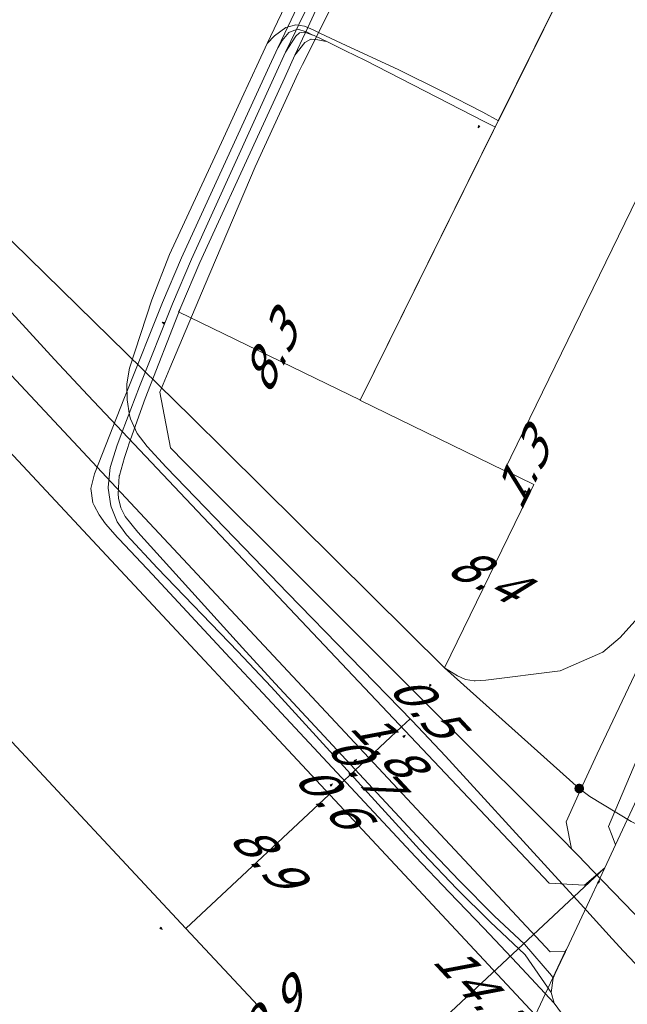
# Model space of a CAD drawing. Header units: metres. Extents: x 124576 to 133557, y 395865 to 402386.
# Tile 339 of 447: x 129874 to 129899, y 401130 to 401170. Entities that reach past the tile are written whole.
import ezdxf
from ezdxf.enums import TextEntityAlignment as Align

# ---------------------------------------------------------------- set-up
doc = ezdxf.new("R2010")
doc.units = ezdxf.units.M
doc.header["$MEASUREMENT"] = 0
for name, color, linetype, lineweight, true_color in [('LG_Hoog_Spanning', 1, 'Continuous', 13, 0xff0000), ('LG_Laag_Spanning', 7, 'Continuous', 13, 0x960000), ('LG_Midden_Spanning', 7, 'Continuous', 13, 0xd20000), ('LG_Midden_Spanning_Enexis_Netbeheer_BV', 7, 'Continuous', 13, 0xd20000), ('MV_Datatransport_lijn', 3, 'Continuous', 0, 0x00ff00)]:
    doc.layers.add(name, color=color, linetype=linetype, lineweight=lineweight, true_color=true_color)
for name, color, linetype, lineweight in [('LG_Midden_Spanning_P_Enexis_Netbeheer_BV', 7, 'Continuous', 0), ('MV_Midden_Spanning', 7, 'Continuous', 0), ('MV_Midden_Spanning_lijn', 7, 'Continuous', 0), ('MV_Midden_Spanning_pijl', 7, 'Continuous', 0)]:
    doc.layers.add(name, color=color, linetype=linetype, lineweight=lineweight)
doc.styles.add('Klic_Annotatie', font='verdanai.ttf', dxfattribs={"oblique": 20, "height": 1.4})

# ---------------------------------------------------------------- blocks, each defined once
blk = doc.blocks.new('Mof_1')
at = {"layer": 'LG_Midden_Spanning_P_Enexis_Netbeheer_BV'}
h = blk.add_hatch(color=256, dxfattribs=at)
edge = h.paths.add_edge_path()
edge.add_arc((0, 0), 2, 0, 360)
blk = doc.blocks.new('m_pijl_1')
at = {"layer": 'MV_Midden_Spanning_pijl'}
blk.add_hatch(color=7, dxfattribs=at).paths.add_polyline_path([(-1, -0.33), (-1, 0), (-1, 0.33), (0, 0)])
at = {"layer": 'MV_Midden_Spanning_pijl', "flags": 128}
blk.add_lwpolyline([(-1, 0), (-1, 0.33), (0, 0), (-1, -0.33), (-1, 0)], close=True, dxfattribs=at)

msp = doc.modelspace()

# ---------------------------------------------------------------- linework, layer by layer
at = {"layer": 'LG_Hoog_Spanning', "flags": 128}
msp.add_lwpolyline([(129913.224, 401304.309), (129851.269, 401176.758), (129851.269, 401176.757), (129851.268, 401176.756), (129851.268, 401176.755), (129851.268, 401176.754), (129851.268, 401176.752), (129851.269, 401176.751), (129851.269, 401176.75), (129851.27, 401176.749), (129851.27, 401176.748), (129851.271, 401176.747), (129929.998, 401092.333), (129929.999, 401092.332), (129930, 401092.332), (129930.001, 401092.331), (129930.002, 401092.331), (129930.003, 401092.33), (129930.004, 401092.33), (129930.006, 401092.33)], dxfattribs=at)
msp.add_lwpolyline([(129913.224, 401304.309), (129851.269, 401176.758), (129851.269, 401176.757), (129851.268, 401176.756), (129851.268, 401176.755), (129851.268, 401176.754), (129851.268, 401176.752), (129851.269, 401176.751), (129851.269, 401176.75), (129851.27, 401176.749), (129851.27, 401176.748), (129851.271, 401176.747), (129929.998, 401092.333), (129929.999, 401092.332), (129930, 401092.332), (129930.001, 401092.331), (129930.002, 401092.331), (129930.003, 401092.33), (129930.004, 401092.33), (129930.006, 401092.33)], dxfattribs=at)
at = {"layer": 'LG_Laag_Spanning', "flags": 128}
msp.add_lwpolyline([(129900.337, 401179.476), (129888.147, 401154.796), (129888.147, 401154.795), (129888.146, 401154.794), (129888.146, 401154.793), (129888.146, 401154.792), (129888.146, 401154.79), (129888.146, 401154.789), (129888.147, 401154.788), (129888.148, 401154.787), (129888.148, 401154.786), (129888.149, 401154.785), (129888.15, 401154.784), (129888.152, 401154.783), (129894.076, 401151.901), (129894.077, 401151.901), (129894.078, 401151.9), (129894.079, 401151.9), (129894.081, 401151.9), (129894.082, 401151.9), (129894.083, 401151.901), (129894.084, 401151.901), (129894.085, 401151.902), (129894.086, 401151.902), (129894.087, 401151.903), (129894.088, 401151.904), (129894.089, 401151.906), (129906.595, 401177.617)], dxfattribs=at)
at = {"layer": 'LG_Midden_Spanning', "flags": 128}
msp.add_lwpolyline([(129896.83, 401172.375), (129893.827, 401166.296), (129893.7, 401166.039), (129888.147, 401154.796), (129888.147, 401154.795), (129888.146, 401154.794), (129888.146, 401154.793), (129888.146, 401154.792), (129888.146, 401154.79), (129888.146, 401154.789), (129888.147, 401154.788), (129888.148, 401154.787), (129888.148, 401154.786), (129888.149, 401154.785), (129888.15, 401154.784), (129888.152, 401154.783), (129894.076, 401151.901), (129894.077, 401151.901), (129894.078, 401151.9), (129894.079, 401151.9), (129894.081, 401151.9), (129894.082, 401151.9), (129894.083, 401151.901), (129894.084, 401151.901), (129894.085, 401151.902), (129894.086, 401151.902), (129894.087, 401151.903), (129894.088, 401151.904), (129894.089, 401151.906), (129906.595, 401177.617)], dxfattribs=at)
at = {"layer": 'LG_Midden_Spanning_Enexis_Netbeheer_BV'}
for p, q in [((129897.159, 401138.805), (129891.617, 401143.771)), ((129898.649, 401136.483), (129898.212, 401135.542)), ((129898.212, 401135.542), (129897.381, 401133.753)), ((129896.005, 401130.41), (129896.084, 401130.994)), ((129896.133, 401129.964), (129896.005, 401130.41))]:
    msp.add_line(p, q, dxfattribs=at)
at = {"layer": 'LG_Midden_Spanning_Enexis_Netbeheer_BV', "flags": 128}
for points in [[(129920.268, 401160.764), (129911.335, 401165.026), (129910.653, 401164.802), (129910.347, 401163.933), (129909.495, 401161.507), (129909.086, 401160.379), (129908.82, 401159.666), (129907.914, 401157.238), (129906.37, 401153.102), (129899.714, 401138.776), (129898.649, 401136.483), (129898.212, 401135.542), (129897.381, 401133.753), (129896.636, 401132.183), (129896.585, 401132.101), (129895.969, 401132.079), (129874.179, 401155.403), (129850.497, 401180.753), (129850.36, 401181.726), (129887.373, 401254.291), (129897.233, 401273.621), (129898.732, 401276.561), (129912.04, 401295.966), (129913.783, 401298.508)], [(129898.68, 401263.344), (129898.181, 401262.477), (129894.951, 401257.411), (129893.98, 401255.667), (129886.459, 401240.031), (129885.59, 401238.23), (129869.785, 401205.57), (129856.668, 401178.525), (129856.907, 401176.887), (129875.571, 401156.467), (129876.933, 401155.002), (129895.923, 401134.907), (129897.372, 401134.828), (129898.212, 401135.542)], [(129920.268, 401160.764), (129911.335, 401165.026), (129910.653, 401164.802), (129910.347, 401163.933), (129909.495, 401161.507), (129909.086, 401160.379), (129908.82, 401159.666), (129907.914, 401157.238), (129906.37, 401153.102), (129899.714, 401138.776), (129898.649, 401136.483), (129898.212, 401135.542), (129897.381, 401133.753), (129896.636, 401132.183), (129896.585, 401132.101), (129895.969, 401132.079), (129874.179, 401155.403), (129850.497, 401180.753), (129850.36, 401181.726), (129887.373, 401254.291)], [(129919.958, 401160.108), (129916.064, 401161.965), (129913.123, 401163.368), (129911.117, 401164.324), (129910.377, 401164.016), (129910.347, 401163.933), (129909.495, 401161.507), (129909.086, 401160.379), (129908.82, 401159.666), (129907.914, 401157.238), (129906.37, 401153.102), (129899.714, 401138.776), (129898.649, 401136.483), (129898.212, 401135.542), (129897.381, 401133.753), (129896.636, 401132.183), (129896.585, 401132.101), (129895.969, 401132.079), (129874.179, 401155.403), (129850.497, 401180.753), (129874.179, 401155.403), (129850.497, 401180.753), (129850.36, 401181.726), (129887.373, 401254.291)], [(129897.381, 401133.753), (129896.636, 401132.183), (129896.585, 401132.101), (129895.969, 401132.079), (129874.179, 401155.403), (129850.497, 401180.753), (129874.179, 401155.403), (129850.497, 401180.753), (129850.36, 401181.726), (129887.373, 401254.291)], [(129920.876, 401162.051), (129911.86, 401166.44), (129911.122, 401166.137), (129910.653, 401164.802), (129910.347, 401163.933), (129909.495, 401161.507), (129909.086, 401160.379), (129908.82, 401159.666), (129907.914, 401157.238), (129906.37, 401153.102), (129899.714, 401138.776), (129898.649, 401136.483), (129898.212, 401135.542), (129897.381, 401133.753), (129896.636, 401132.183), (129896.585, 401132.101), (129895.969, 401132.079), (129874.179, 401155.403), (129850.497, 401180.753), (129874.179, 401155.403), (129850.497, 401180.753), (129850.36, 401181.726), (129887.373, 401254.291)], [(129920.268, 401160.764), (129911.335, 401165.026), (129910.653, 401164.802), (129910.347, 401163.933), (129909.495, 401161.507), (129909.086, 401160.379), (129908.82, 401159.666), (129907.914, 401157.238), (129906.37, 401153.102), (129899.714, 401138.776), (129898.649, 401136.483), (129898.212, 401135.542), (129897.381, 401133.753), (129896.636, 401132.183), (129896.585, 401132.101), (129895.969, 401132.079), (129874.179, 401155.403), (129850.497, 401180.753), (129850.36, 401181.726), (129887.373, 401254.291)], [(129920.876, 401162.051), (129911.86, 401166.44), (129911.122, 401166.137), (129910.653, 401164.802), (129910.347, 401163.933), (129909.495, 401161.507), (129909.086, 401160.379), (129908.82, 401159.666), (129907.914, 401157.238), (129906.37, 401153.102), (129899.714, 401138.776), (129898.649, 401136.483), (129898.212, 401135.542), (129897.381, 401133.753), (129896.636, 401132.183), (129896.585, 401132.101), (129895.969, 401132.079), (129874.179, 401155.403), (129850.497, 401180.753), (129850.36, 401181.726), (129887.373, 401254.291)], [(129920.876, 401162.051), (129911.86, 401166.44), (129911.122, 401166.137), (129910.653, 401164.802), (129910.347, 401163.933), (129909.495, 401161.507), (129909.086, 401160.379), (129908.82, 401159.666), (129907.914, 401157.238), (129906.37, 401153.102), (129899.714, 401138.776), (129898.649, 401136.483), (129898.212, 401135.542), (129897.381, 401133.753), (129896.636, 401132.183), (129896.585, 401132.101), (129895.969, 401132.079), (129874.179, 401155.403), (129850.497, 401180.753), (129850.36, 401181.726), (129887.373, 401254.291)], [(129920.268, 401160.764), (129911.335, 401165.026), (129910.653, 401164.802), (129910.347, 401163.933), (129909.495, 401161.507), (129909.086, 401160.379), (129908.82, 401159.666), (129907.914, 401157.238), (129906.37, 401153.102), (129899.714, 401138.776), (129898.649, 401136.483), (129898.212, 401135.542), (129897.381, 401133.753), (129896.636, 401132.183), (129896.585, 401132.101), (129895.969, 401132.079), (129874.179, 401155.403), (129850.497, 401180.753), (129850.36, 401181.726), (129887.373, 401254.291)], [(129919.958, 401160.108), (129916.064, 401161.965), (129913.123, 401163.368), (129911.117, 401164.324), (129910.377, 401164.016), (129910.347, 401163.933), (129909.495, 401161.507), (129909.086, 401160.379), (129908.82, 401159.666), (129907.914, 401157.238), (129906.37, 401153.102), (129899.714, 401138.776), (129898.649, 401136.483), (129898.212, 401135.542), (129897.381, 401133.753), (129896.636, 401132.183), (129896.585, 401132.101), (129895.969, 401132.079), (129874.179, 401155.403), (129850.497, 401180.753), (129850.36, 401181.726), (129887.373, 401254.291)], [(129919.958, 401160.108), (129916.064, 401161.965), (129913.123, 401163.368), (129911.117, 401164.324), (129910.377, 401164.016), (129910.347, 401163.933), (129909.495, 401161.507), (129909.086, 401160.379), (129908.82, 401159.666), (129907.914, 401157.238), (129906.37, 401153.102), (129899.714, 401138.776), (129898.649, 401136.483), (129898.212, 401135.542), (129897.381, 401133.753), (129896.636, 401132.183), (129896.585, 401132.101), (129895.969, 401132.079), (129874.179, 401155.403), (129850.497, 401180.753), (129850.36, 401181.726), (129887.373, 401254.291)], [(129916.064, 401161.965), (129913.123, 401163.368), (129911.117, 401164.324), (129910.377, 401164.016), (129910.347, 401163.933), (129909.495, 401161.507), (129909.086, 401160.379), (129908.82, 401159.666), (129907.914, 401157.238), (129906.37, 401153.102), (129899.714, 401138.776), (129898.649, 401136.483), (129898.212, 401135.542), (129897.381, 401133.753), (129896.636, 401132.183), (129896.585, 401132.101), (129895.969, 401132.079), (129874.179, 401155.403), (129850.497, 401180.753), (129850.36, 401181.726), (129887.373, 401254.291)], [(129916.064, 401161.965), (129913.123, 401163.368), (129911.117, 401164.324), (129910.377, 401164.016), (129910.347, 401163.933), (129909.495, 401161.507), (129909.086, 401160.379), (129908.82, 401159.666), (129907.914, 401157.238), (129906.37, 401153.102), (129899.714, 401138.776), (129898.649, 401136.483), (129898.212, 401135.542), (129897.381, 401133.753), (129896.636, 401132.183), (129896.585, 401132.101), (129895.969, 401132.079), (129874.179, 401155.403), (129850.497, 401180.753), (129850.36, 401181.726), (129887.373, 401254.291)], [(129916.064, 401161.965), (129913.123, 401163.368), (129911.117, 401164.324), (129910.377, 401164.016), (129910.347, 401163.933), (129909.495, 401161.507), (129909.086, 401160.379), (129908.82, 401159.666), (129907.914, 401157.238), (129906.37, 401153.102), (129899.714, 401138.776), (129898.649, 401136.483), (129898.212, 401135.542), (129897.381, 401133.753), (129896.636, 401132.183), (129896.585, 401132.101), (129895.969, 401132.079), (129874.179, 401155.403), (129850.497, 401180.753), (129850.36, 401181.726), (129887.373, 401254.291)], [(129896.585, 401132.101), (129895.969, 401132.079), (129874.179, 401155.403), (129850.497, 401180.753), (129850.36, 401181.726), (129887.373, 401254.291)], [(129885.59, 401238.23), (129869.785, 401205.57), (129856.668, 401178.525), (129856.907, 401176.887), (129875.571, 401156.467), (129876.933, 401155.002), (129895.923, 401134.907), (129897.372, 401134.828), (129898.212, 401135.542), (129898.649, 401136.483), (129899.714, 401138.776), (129906.37, 401153.102), (129907.914, 401157.238), (129908.82, 401159.666), (129911.475, 401165.15), (129912.812, 401165.616), (129920.751, 401161.786)], [(129885.59, 401238.23), (129869.785, 401205.57), (129856.668, 401178.525), (129856.907, 401176.887), (129875.571, 401156.467), (129876.933, 401155.002), (129895.923, 401134.907), (129897.372, 401134.828), (129898.212, 401135.542), (129898.649, 401136.483), (129899.714, 401138.776), (129906.37, 401153.102), (129907.914, 401157.238), (129908.82, 401159.666), (129911.475, 401165.15), (129912.812, 401165.616), (129920.751, 401161.786)], [(129916.89, 401153.612), (129909.339, 401157.214), (129908.658, 401157.539), (129907.914, 401157.238), (129906.37, 401153.102), (129899.714, 401138.776), (129898.649, 401136.483), (129898.212, 401135.542), (129897.372, 401134.828), (129895.923, 401134.907), (129876.933, 401155.002), (129875.571, 401156.467), (129856.907, 401176.887), (129856.668, 401178.525), (129869.785, 401205.57), (129885.59, 401238.23)], [(129916.89, 401153.612), (129909.339, 401157.214), (129908.658, 401157.539), (129907.914, 401157.238), (129906.37, 401153.102), (129899.714, 401138.776), (129898.649, 401136.483), (129898.212, 401135.542), (129897.372, 401134.828), (129895.923, 401134.907), (129876.933, 401155.002), (129875.571, 401156.467), (129856.907, 401176.887), (129856.668, 401178.525), (129869.785, 401205.57), (129885.59, 401238.23)], [(129916.89, 401153.612), (129909.339, 401157.214), (129908.658, 401157.539), (129907.914, 401157.238), (129906.37, 401153.102), (129899.714, 401138.776), (129898.649, 401136.483), (129898.212, 401135.542), (129897.372, 401134.828), (129895.923, 401134.907), (129876.933, 401155.002), (129875.571, 401156.467), (129856.907, 401176.887), (129856.668, 401178.525), (129869.785, 401205.57), (129885.59, 401238.23)], [(129885.59, 401238.23), (129869.785, 401205.57), (129856.668, 401178.525), (129856.907, 401176.887), (129875.571, 401156.467), (129876.933, 401155.002), (129895.923, 401134.907), (129897.372, 401134.828), (129898.212, 401135.542), (129898.649, 401136.483), (129899.714, 401138.776), (129906.37, 401153.102), (129907.914, 401157.238), (129908.82, 401159.666), (129911.475, 401165.15), (129912.812, 401165.616), (129920.751, 401161.786)], [(129885.59, 401238.23), (129869.785, 401205.57), (129856.668, 401178.525), (129856.907, 401176.887), (129875.571, 401156.467), (129876.933, 401155.002), (129895.923, 401134.907), (129897.372, 401134.828), (129898.212, 401135.542), (129898.649, 401136.483), (129899.714, 401138.776), (129906.37, 401153.102), (129907.914, 401157.238), (129908.82, 401159.666), (129911.475, 401165.15), (129912.812, 401165.616), (129920.751, 401161.786)], [(129885.59, 401238.23), (129869.785, 401205.57), (129856.668, 401178.525), (129856.907, 401176.887), (129875.571, 401156.467), (129876.933, 401155.002), (129895.923, 401134.907), (129897.372, 401134.828), (129898.212, 401135.542), (129898.649, 401136.483), (129899.714, 401138.776), (129906.37, 401153.102), (129907.914, 401157.238), (129908.82, 401159.666), (129911.475, 401165.15), (129912.812, 401165.616), (129920.751, 401161.786)], [(129885.59, 401238.23), (129869.785, 401205.57), (129856.668, 401178.525), (129856.907, 401176.887), (129875.571, 401156.467), (129876.933, 401155.002), (129895.923, 401134.907), (129897.372, 401134.828), (129898.212, 401135.542), (129898.649, 401136.483), (129899.714, 401138.776), (129906.37, 401153.102), (129907.914, 401157.238), (129908.82, 401159.666), (129911.475, 401165.15), (129912.812, 401165.616), (129920.751, 401161.786)], [(129897.159, 401138.805), (129891.617, 401143.771), (129882.61, 401152.702), (129881.185, 401154.106), (129870.496, 401164.571), (129869.092, 401165.996), (129862.354, 401173.094), (129861.372, 401174.015), (129860.451, 401174.99), (129860.204, 401175.323), (129859.407, 401176.778), (129859.004, 401178.393), (129858.993, 401178.479), (129858.997, 401180.116), (129859.007, 401180.193), (129859.353, 401181.644), (129859.397, 401181.77), (129859.917, 401182.886), (129860.099, 401183.194), (129860.408, 401183.618), (129860.701, 401184.052), (129870.562, 401203.726), (129871.446, 401205.52), (129884.014, 401231.461)], [(129897.159, 401138.805), (129891.617, 401143.771), (129882.61, 401152.702), (129881.185, 401154.106), (129870.496, 401164.571), (129869.092, 401165.996), (129862.354, 401173.094), (129861.372, 401174.015), (129860.451, 401174.99), (129860.204, 401175.323), (129859.407, 401176.778), (129859.004, 401178.393), (129858.993, 401178.479), (129858.997, 401180.116), (129859.007, 401180.193), (129859.353, 401181.644), (129859.397, 401181.77), (129859.917, 401182.886), (129860.099, 401183.194), (129860.408, 401183.618), (129860.701, 401184.052), (129870.562, 401203.726), (129871.446, 401205.52), (129884.014, 401231.461)], [(129897.159, 401138.805), (129891.617, 401143.771), (129882.61, 401152.702), (129881.185, 401154.106), (129870.496, 401164.571), (129869.092, 401165.996), (129862.354, 401173.094), (129861.372, 401174.015), (129860.451, 401174.99), (129860.204, 401175.323), (129859.407, 401176.778), (129859.004, 401178.393), (129858.993, 401178.479), (129858.997, 401180.116), (129859.007, 401180.193), (129859.353, 401181.644), (129859.397, 401181.77), (129859.917, 401182.886), (129860.099, 401183.194), (129860.408, 401183.618), (129860.701, 401184.052), (129870.562, 401203.726), (129871.446, 401205.52), (129884.014, 401231.461)], [(129891.617, 401143.771), (129882.61, 401152.702), (129881.185, 401154.106), (129870.496, 401164.571), (129869.092, 401165.996), (129862.354, 401173.094), (129861.372, 401174.015), (129860.451, 401174.99), (129860.204, 401175.323), (129859.407, 401176.778), (129859.004, 401178.393), (129858.993, 401178.479), (129858.997, 401180.116), (129859.007, 401180.193), (129859.353, 401181.644), (129859.397, 401181.77), (129859.917, 401182.886), (129860.099, 401183.194), (129860.408, 401183.618), (129860.701, 401184.052), (129870.562, 401203.726), (129871.446, 401205.52), (129884.014, 401231.461)], [(129898.293, 401175.315), (129895.584, 401176.81), (129893.812, 401177.736), (129893.052, 401178.112), (129891.872, 401178.591), (129891.537, 401178.699), (129890.976, 401178.815), (129890.408, 401178.771), (129890.033, 401178.677), (129889.363, 401178.365), (129888.784, 401177.883), (129888.259, 401177.311), (129888.214, 401177.255), (129887.799, 401176.671), (129887.443, 401176.045), (129887.104, 401175.357), (129885.217, 401171.377), (129884.739, 401170.369), (129884.315, 401169.471)], [(129897.996, 401174.713), (129894.898, 401176.208), (129893.474, 401176.912), (129893.2, 401177.05), (129892.33, 401177.499), (129892.174, 401177.581), (129891.595, 401177.825), (129891.488, 401177.86), (129891.089, 401177.934), (129891.064, 401177.935), (129890.7, 401177.926), (129890.337, 401177.872), (129889.839, 401177.729), (129889.364, 401177.486), (129889.287, 401177.434), (129888.688, 401176.95), (129888.636, 401176.899), (129888.232, 401176.415), (129887.897, 401175.876), (129887.495, 401175.096), (129885.176, 401170.195), (129884.754, 401169.297)], [(129897.635, 401173.983), (129894.805, 401175.426), (129893.017, 401176.322), (129892.489, 401176.582), (129891.655, 401176.945), (129891.277, 401177.089), (129891.178, 401177.126), (129891.075, 401177.145), (129890.72, 401177.147), (129889.842, 401176.953), (129889.807, 401176.936), (129889.059, 401176.538), (129888.44, 401175.979), (129887.99, 401175.196), (129887.31, 401173.719), (129885.626, 401170.264), (129885.498, 401170.001), (129885.073, 401169.114)], [(129897.224, 401173.15), (129895.037, 401174.316), (129893.286, 401175.282), (129892.665, 401175.637), (129891.838, 401176.063), (129891.75, 401176.103), (129891.045, 401176.314), (129890.304, 401176.379), (129890.224, 401176.381), (129889.63, 401176.315), (129889.088, 401176.067), (129888.631, 401175.612), (129888.585, 401175.547), (129888.259, 401175.023), (129887.981, 401174.47), (129886.069, 401170.314), (129885.879, 401169.901), (129885.461, 401168.991)], [(129896.846, 401136.329), (129896.569, 401136.608), (129891.506, 401141.667), (129885.375, 401147.792), (129881.731, 401151.433), (129880.917, 401152.246), (129880.334, 401152.835), (129879.898, 401155.123), (129880.316, 401156.111), (129881.767, 401159.548), (129883.818, 401164.403), (129885.594, 401168.258), (129885.771, 401168.613), (129888.019, 401173.109), (129888.542, 401174.156), (129889.011, 401175.094), (129889.171, 401175.415), (129890.027, 401175.718), (129891.167, 401175.178), (129891.192, 401175.166), (129896.839, 401172.371)], [(129887.495, 401175.096), (129885.176, 401170.195), (129884.754, 401169.297), (129884.332, 401168.382), (129880.793, 401160.658), (129880.007, 401158.82), (129878.542, 401155.139), (129878.423, 401154.839), (129877.691, 401152.978), (129877.216, 401151.758), (129877.06, 401151.159), (129877.148, 401150.567), (129877.201, 401150.454), (129877.409, 401150.068), (129877.663, 401149.708), (129878.162, 401149.141), (129878.228, 401149.072), (129879.601, 401147.617), (129882.783, 401144.19), (129884.145, 401142.726), (129890.423, 401135.99), (129891.8, 401134.539), (129893.234, 401133.054), (129894.609, 401131.602), (129896.133, 401129.964), (129896.422, 401129.558)], [(129887.495, 401175.096), (129885.176, 401170.195), (129884.754, 401169.297), (129884.332, 401168.382), (129880.793, 401160.658), (129880.007, 401158.82), (129878.542, 401155.139), (129878.423, 401154.839), (129877.691, 401152.978), (129877.216, 401151.758), (129877.06, 401151.159), (129877.148, 401150.567), (129877.201, 401150.454), (129877.409, 401150.068), (129877.663, 401149.708), (129878.162, 401149.141), (129878.228, 401149.072), (129879.601, 401147.617), (129882.783, 401144.19), (129884.145, 401142.726), (129890.423, 401135.99), (129891.8, 401134.539), (129893.234, 401133.054), (129894.609, 401131.602), (129896.133, 401129.964), (129896.422, 401129.558)], [(129887.495, 401175.096), (129885.176, 401170.195), (129884.754, 401169.297), (129884.332, 401168.382), (129880.793, 401160.658), (129880.007, 401158.82), (129878.542, 401155.139), (129878.423, 401154.839), (129877.691, 401152.978), (129877.216, 401151.758), (129877.06, 401151.159), (129877.148, 401150.567), (129877.201, 401150.454), (129877.409, 401150.068), (129877.663, 401149.708), (129878.162, 401149.141), (129878.228, 401149.072), (129879.601, 401147.617), (129882.783, 401144.19), (129884.145, 401142.726), (129890.423, 401135.99), (129891.8, 401134.539), (129893.234, 401133.054), (129894.609, 401131.602), (129896.133, 401129.964), (129896.422, 401129.558)], [(129887.981, 401174.47), (129886.069, 401170.314), (129885.879, 401169.901), (129885.461, 401168.991), (129885.044, 401168.083), (129884.004, 401165.815), (129881.55, 401160.465), (129880.769, 401158.625), (129879.301, 401154.865), (129878.629, 401152.982), (129878.583, 401152.839), (129878.453, 401152.437), (129878.239, 401151.689), (129878.235, 401151.676), (129878.187, 401150.936), (129878.206, 401150.762), (129878.295, 401150.365), (129878.479, 401150.003), (129878.997, 401149.357), (129883.303, 401144.6), (129884.654, 401143.126), (129890.84, 401136.455), (129892.224, 401135.012), (129893.654, 401133.57), (129894.913, 401132.398), (129896.017, 401131.104), (129896.084, 401130.994), (129896.005, 401130.41), (129896.133, 401129.964), (129896.422, 401129.558)], [(129887.981, 401174.47), (129886.069, 401170.314), (129885.879, 401169.901), (129885.461, 401168.991), (129885.044, 401168.083), (129884.004, 401165.815), (129881.55, 401160.465), (129880.769, 401158.625), (129879.301, 401154.865), (129878.629, 401152.982), (129878.583, 401152.839), (129878.453, 401152.437), (129878.239, 401151.689), (129878.235, 401151.676), (129878.187, 401150.936), (129878.206, 401150.762), (129878.295, 401150.365), (129878.479, 401150.003), (129878.997, 401149.357), (129883.303, 401144.6), (129884.654, 401143.126), (129890.84, 401136.455), (129892.224, 401135.012), (129893.654, 401133.57), (129894.913, 401132.398), (129896.017, 401131.104), (129896.084, 401130.994), (129896.005, 401130.41), (129896.133, 401129.964), (129896.422, 401129.558)], [(129887.981, 401174.47), (129886.069, 401170.314), (129885.879, 401169.901), (129885.461, 401168.991), (129885.044, 401168.083), (129884.004, 401165.815), (129881.55, 401160.465), (129880.769, 401158.625), (129879.301, 401154.865), (129878.629, 401152.982), (129878.583, 401152.839), (129878.453, 401152.437), (129878.239, 401151.689), (129878.235, 401151.676), (129878.187, 401150.936), (129878.206, 401150.762), (129878.295, 401150.365), (129878.479, 401150.003), (129878.997, 401149.357), (129883.303, 401144.6), (129884.654, 401143.126), (129890.84, 401136.455), (129892.224, 401135.012), (129893.654, 401133.57), (129894.913, 401132.398), (129896.017, 401131.104), (129896.084, 401130.994), (129896.005, 401130.41), (129896.133, 401129.964), (129896.422, 401129.558)], [(129936.081, 401095.362), (129934.485, 401097.062), (129927.604, 401104.318), (129922.211, 401109.945), (129915.285, 401117.158), (129910.604, 401122.024), (129906.006, 401126.805), (129900.895, 401132.121), (129899.406, 401133.669), (129897.721, 401135.422), (129897.121, 401136.045), (129896.846, 401136.329), (129896.625, 401137.438), (129897.3, 401138.963), (129897.902, 401140.234), (129901.497, 401147.83), (129901.437, 401148.053), (129901.398, 401148.265), (129902.061, 401149.226), (129903.098, 401150.932), (129905.272, 401155.028), (129906.083, 401156.851), (129912.097, 401173.352), (129912.726, 401174.645)], [(129936.081, 401095.362), (129934.485, 401097.062), (129927.604, 401104.318), (129922.211, 401109.945), (129915.285, 401117.158), (129910.604, 401122.024), (129906.006, 401126.805), (129900.895, 401132.121), (129899.406, 401133.669), (129897.721, 401135.422), (129897.121, 401136.045), (129896.846, 401136.329), (129896.625, 401137.438), (129897.3, 401138.963), (129897.902, 401140.234), (129901.497, 401147.83), (129901.437, 401148.053), (129901.398, 401148.265), (129902.061, 401149.226), (129903.098, 401150.932), (129905.272, 401155.028), (129906.083, 401156.851), (129912.097, 401173.352), (129912.726, 401174.645)], [(129887.31, 401173.719), (129885.626, 401170.264), (129885.498, 401170.001), (129885.073, 401169.114), (129884.647, 401168.192), (129881.203, 401160.601), (129880.421, 401158.761), (129879.066, 401155.351), (129878.349, 401153.484), (129878.133, 401152.901), (129877.871, 401152.057), (129877.863, 401152.025), (129877.777, 401151.215), (129877.779, 401151.173), (129877.889, 401150.444), (129877.899, 401150.407), (129878.148, 401149.789), (129878.534, 401149.243), (129879.806, 401147.871), (129883.113, 401144.446), (129884.482, 401142.988), (129890.739, 401136.125), (129892.121, 401134.679), (129893.493, 401133.312), (129894.923, 401131.966), (129894.936, 401131.955), (129896.005, 401130.41), (129896.133, 401129.964), (129896.422, 401129.558)], [(129887.31, 401173.719), (129885.626, 401170.264), (129885.498, 401170.001), (129885.073, 401169.114), (129884.647, 401168.192), (129881.203, 401160.601), (129880.421, 401158.761), (129879.066, 401155.351), (129878.349, 401153.484), (129878.133, 401152.901), (129877.871, 401152.057), (129877.863, 401152.025), (129877.777, 401151.215), (129877.779, 401151.173), (129877.889, 401150.444), (129877.899, 401150.407), (129878.148, 401149.789), (129878.534, 401149.243), (129879.806, 401147.871), (129883.113, 401144.446), (129884.482, 401142.988), (129890.739, 401136.125), (129892.121, 401134.679), (129893.493, 401133.312), (129894.923, 401131.966), (129894.936, 401131.955), (129896.005, 401130.41), (129896.133, 401129.964), (129896.422, 401129.558)], [(129887.31, 401173.719), (129885.626, 401170.264), (129885.498, 401170.001), (129885.073, 401169.114), (129884.647, 401168.192), (129881.203, 401160.601), (129880.421, 401158.761), (129879.066, 401155.351), (129878.349, 401153.484), (129878.133, 401152.901), (129877.871, 401152.057), (129877.863, 401152.025), (129877.777, 401151.215), (129877.779, 401151.173), (129877.889, 401150.444), (129877.899, 401150.407), (129878.148, 401149.789), (129878.534, 401149.243), (129879.806, 401147.871), (129883.113, 401144.446), (129884.482, 401142.988), (129890.739, 401136.125), (129892.121, 401134.679), (129893.493, 401133.312), (129894.923, 401131.966), (129894.936, 401131.955), (129896.005, 401130.41), (129896.133, 401129.964), (129896.422, 401129.558)], [(129862.354, 401173.094), (129869.092, 401165.996), (129870.496, 401164.571), (129881.185, 401154.106), (129882.61, 401152.702), (129891.617, 401143.771), (129892.155, 401143.444), (129892.483, 401143.298), (129892.836, 401143.241), (129892.878, 401143.24), (129893.318, 401143.262), (129896.374, 401143.646), (129898.129, 401144.418), (129898.847, 401145.028), (129900.178, 401146.498), (129901.398, 401148.265), (129902.061, 401149.226), (129903.098, 401150.932), (129905.272, 401155.028), (129906.083, 401156.851), (129912.097, 401173.352)], [(129862.354, 401173.094), (129869.092, 401165.996), (129870.496, 401164.571), (129881.185, 401154.106), (129882.61, 401152.702), (129891.617, 401143.771), (129892.155, 401143.444), (129892.483, 401143.298), (129892.836, 401143.241), (129892.878, 401143.24), (129893.318, 401143.262), (129896.374, 401143.646), (129898.129, 401144.418), (129898.847, 401145.028), (129900.178, 401146.498), (129901.398, 401148.265), (129902.061, 401149.226), (129903.098, 401150.932), (129905.272, 401155.028), (129906.083, 401156.851), (129912.097, 401173.352)], [(129862.354, 401173.094), (129869.092, 401165.996), (129870.496, 401164.571), (129881.185, 401154.106), (129882.61, 401152.702), (129891.617, 401143.771), (129892.155, 401143.444), (129892.483, 401143.298), (129892.836, 401143.241), (129892.878, 401143.24), (129893.318, 401143.262), (129896.374, 401143.646), (129898.129, 401144.418), (129898.847, 401145.028), (129900.178, 401146.498), (129901.398, 401148.265), (129902.061, 401149.226), (129903.098, 401150.932), (129905.272, 401155.028), (129906.083, 401156.851), (129912.097, 401173.352)], [(129862.354, 401173.094), (129869.092, 401165.996), (129870.496, 401164.571), (129881.185, 401154.106), (129882.61, 401152.702), (129891.617, 401143.771), (129892.155, 401143.444), (129892.483, 401143.298), (129892.836, 401143.241), (129892.878, 401143.24), (129893.318, 401143.262), (129896.374, 401143.646), (129898.129, 401144.418), (129898.847, 401145.028), (129900.178, 401146.498), (129901.398, 401148.265), (129902.061, 401149.226), (129903.098, 401150.932), (129905.272, 401155.028), (129906.083, 401156.851), (129912.097, 401173.352)], [(129888.019, 401173.109), (129885.771, 401168.613), (129885.594, 401168.258), (129883.818, 401164.403), (129881.767, 401159.548), (129880.316, 401156.111), (129879.898, 401155.123), (129880.334, 401152.835), (129880.917, 401152.246), (129881.731, 401151.433), (129885.375, 401147.792), (129891.506, 401141.667), (129896.569, 401136.608), (129896.846, 401136.329), (129897.121, 401136.045), (129897.721, 401135.422), (129899.406, 401133.669), (129900.895, 401132.121), (129906.006, 401126.805), (129910.604, 401122.024), (129915.285, 401117.158), (129922.211, 401109.945), (129927.604, 401104.318), (129934.485, 401097.062)], [(129888.019, 401173.109), (129885.771, 401168.613), (129885.594, 401168.258), (129883.818, 401164.403), (129881.767, 401159.548), (129880.316, 401156.111), (129879.898, 401155.123), (129880.334, 401152.835), (129880.917, 401152.246), (129881.731, 401151.433), (129885.375, 401147.792), (129891.506, 401141.667), (129896.569, 401136.608), (129896.846, 401136.329), (129897.121, 401136.045), (129897.721, 401135.422), (129899.406, 401133.669), (129900.895, 401132.121), (129906.006, 401126.805), (129910.604, 401122.024), (129915.285, 401117.158), (129922.211, 401109.945), (129927.604, 401104.318), (129934.485, 401097.062)], [(129888.019, 401173.109), (129885.771, 401168.613), (129885.594, 401168.258), (129883.818, 401164.403), (129881.767, 401159.548), (129880.316, 401156.111), (129879.898, 401155.123), (129880.334, 401152.835), (129880.917, 401152.246), (129881.731, 401151.433), (129885.375, 401147.792), (129891.506, 401141.667), (129896.569, 401136.608), (129896.846, 401136.329), (129897.121, 401136.045), (129897.721, 401135.422), (129899.406, 401133.669), (129900.895, 401132.121), (129906.006, 401126.805), (129910.604, 401122.024), (129915.285, 401117.158), (129922.211, 401109.945), (129927.604, 401104.318), (129934.485, 401097.062)], [(129885.217, 401171.377), (129884.739, 401170.369), (129884.315, 401169.471), (129883.89, 401168.558), (129883.354, 401167.401), (129882.516, 401165.585), (129880.304, 401160.786), (129879.574, 401158.927), (129878.653, 401156.117), (129878.542, 401155.462), (129878.542, 401155.445), (129878.555, 401154.804), (129878.657, 401154.171), (129878.697, 401154.021), (129878.966, 401153.416), (129879.376, 401152.885), (129880.166, 401152.037), (129883.763, 401148.301), (129885.154, 401146.864), (129890.289, 401141.587), (129891.661, 401140.132), (129895.862, 401135.531), (129897.209, 401134.053), (129898.514, 401132.621), (129898.976, 401132.106), (129899.454, 401131.607)], [(129885.217, 401171.377), (129884.739, 401170.369), (129884.315, 401169.471), (129883.89, 401168.558), (129883.354, 401167.401), (129882.516, 401165.585), (129880.304, 401160.786), (129879.574, 401158.927), (129878.653, 401156.117), (129878.542, 401155.462), (129878.542, 401155.445), (129878.555, 401154.804), (129878.657, 401154.171), (129878.697, 401154.021), (129878.966, 401153.416), (129879.376, 401152.885), (129880.166, 401152.037), (129883.763, 401148.301), (129885.154, 401146.864), (129890.289, 401141.587), (129891.661, 401140.132), (129895.862, 401135.531), (129897.209, 401134.053), (129898.514, 401132.621), (129898.976, 401132.106), (129899.454, 401131.607)], [(129885.217, 401171.377), (129884.739, 401170.369), (129884.315, 401169.471), (129883.89, 401168.558), (129883.354, 401167.401), (129882.516, 401165.585), (129880.304, 401160.786), (129879.574, 401158.927), (129878.653, 401156.117), (129878.542, 401155.462), (129878.542, 401155.445), (129878.555, 401154.804), (129878.657, 401154.171), (129878.697, 401154.021), (129878.966, 401153.416), (129879.376, 401152.885), (129880.166, 401152.037), (129883.763, 401148.301), (129885.154, 401146.864), (129890.289, 401141.587), (129891.661, 401140.132), (129895.862, 401135.531), (129897.209, 401134.053), (129898.514, 401132.621), (129898.976, 401132.106), (129899.454, 401131.607)], [(129893.836, 401166.292), (129893.189, 401166.647), (129891.53, 401167.505), (129889.735, 401168.387), (129887.365, 401169.491), (129886.481, 401169.908), (129886.207, 401170.04), (129885.861, 401170.183), (129885.494, 401170.243), (129885.08, 401170.132), (129884.625, 401169.785), (129884.315, 401169.471), (129883.89, 401168.558), (129883.354, 401167.401), (129882.516, 401165.585), (129880.304, 401160.786), (129879.574, 401158.927), (129878.653, 401156.117), (129878.542, 401155.462), (129878.542, 401155.445), (129878.555, 401154.804), (129878.657, 401154.171), (129878.697, 401154.021), (129878.966, 401153.416), (129879.376, 401152.885), (129880.166, 401152.037), (129883.763, 401148.301), (129885.154, 401146.864), (129890.289, 401141.587), (129891.661, 401140.132), (129895.862, 401135.531), (129897.209, 401134.053), (129898.514, 401132.621), (129898.976, 401132.106), (129899.454, 401131.607)], [(129893.836, 401166.292), (129893.189, 401166.647), (129891.53, 401167.505), (129889.735, 401168.387), (129887.365, 401169.491), (129886.481, 401169.908), (129886.207, 401170.04), (129885.861, 401170.183), (129885.494, 401170.243), (129885.08, 401170.132), (129884.625, 401169.785), (129884.315, 401169.471)], [(129893.709, 401166.035), (129893.281, 401166.252), (129889.328, 401168.282), (129888.334, 401168.787), (129887.541, 401169.18), (129886.773, 401169.557), (129886.624, 401169.63), (129886.248, 401169.801), (129886.208, 401169.818), (129886.196, 401169.823), (129885.938, 401169.96), (129885.57, 401170.064), (129885.231, 401169.945), (129885.213, 401169.929), (129884.94, 401169.598), (129884.754, 401169.297), (129884.332, 401168.382), (129880.793, 401160.658), (129880.007, 401158.82), (129878.542, 401155.139), (129878.423, 401154.839), (129877.691, 401152.978), (129877.216, 401151.758), (129877.06, 401151.159), (129877.148, 401150.567), (129877.201, 401150.454), (129877.409, 401150.068), (129877.663, 401149.708), (129878.162, 401149.141), (129878.228, 401149.072), (129879.601, 401147.617), (129882.783, 401144.19), (129884.145, 401142.726), (129890.423, 401135.99), (129891.8, 401134.539), (129893.234, 401133.054), (129894.609, 401131.602), (129896.133, 401129.964), (129896.422, 401129.558)], [(129893.709, 401166.035), (129893.281, 401166.252), (129889.328, 401168.282), (129888.334, 401168.787), (129887.541, 401169.18), (129886.773, 401169.557), (129886.624, 401169.63), (129886.248, 401169.801), (129886.208, 401169.818), (129886.196, 401169.823), (129885.898, 401169.927), (129885.841, 401169.943), (129885.645, 401169.919), (129885.494, 401169.774), (129885.073, 401169.114), (129884.647, 401168.192), (129881.203, 401160.601), (129880.421, 401158.761), (129879.066, 401155.351), (129878.349, 401153.484), (129878.133, 401152.901), (129877.871, 401152.057), (129877.863, 401152.025), (129877.777, 401151.215), (129877.779, 401151.173), (129877.889, 401150.444), (129877.899, 401150.407), (129878.148, 401149.789), (129878.534, 401149.243), (129879.806, 401147.871), (129883.113, 401144.446), (129884.482, 401142.988), (129890.739, 401136.125), (129892.121, 401134.679), (129893.493, 401133.312), (129894.923, 401131.966), (129894.936, 401131.955), (129896.005, 401130.41), (129896.133, 401129.964), (129896.422, 401129.558)], [(129884.754, 401169.297), (129884.94, 401169.598), (129885.213, 401169.929), (129885.231, 401169.945), (129885.57, 401170.064), (129885.938, 401169.96), (129886.196, 401169.823)], [(129886.196, 401169.823), (129885.898, 401169.927), (129885.841, 401169.943), (129885.645, 401169.919), (129885.494, 401169.774), (129885.073, 401169.114)], [(129886.773, 401169.557), (129886.624, 401169.63), (129886.248, 401169.801), (129886.208, 401169.818), (129886.196, 401169.823)], [(129893.709, 401166.035), (129893.281, 401166.252), (129889.328, 401168.282), (129888.334, 401168.787), (129887.541, 401169.18), (129886.773, 401169.557), (129886.674, 401169.576), (129886.405, 401169.634), (129886.132, 401169.656), (129886.115, 401169.654), (129885.871, 401169.524), (129885.461, 401168.991), (129885.044, 401168.083), (129884.004, 401165.815), (129881.55, 401160.465), (129880.769, 401158.625), (129879.301, 401154.865), (129878.629, 401152.982), (129878.583, 401152.839), (129878.453, 401152.437), (129878.239, 401151.689), (129878.235, 401151.676), (129878.187, 401150.936), (129878.206, 401150.762), (129878.295, 401150.365), (129878.479, 401150.003), (129878.997, 401149.357), (129883.303, 401144.6), (129884.654, 401143.126), (129890.84, 401136.455), (129892.224, 401135.012), (129893.654, 401133.57), (129894.913, 401132.398), (129896.017, 401131.104), (129896.084, 401130.994), (129896.005, 401130.41), (129896.133, 401129.964), (129896.422, 401129.558)], [(129884.315, 401169.471), (129883.89, 401168.558), (129883.354, 401167.401), (129882.516, 401165.585), (129880.304, 401160.786), (129879.574, 401158.927), (129878.653, 401156.117), (129878.542, 401155.462), (129878.542, 401155.445), (129878.555, 401154.804), (129878.657, 401154.171), (129878.697, 401154.021), (129878.966, 401153.416), (129879.376, 401152.885), (129880.166, 401152.037), (129883.763, 401148.301), (129885.154, 401146.864), (129890.289, 401141.587), (129891.661, 401140.132), (129895.862, 401135.531), (129897.209, 401134.053), (129898.514, 401132.621), (129898.976, 401132.106), (129899.454, 401131.607)], [(129885.461, 401168.991), (129885.871, 401169.524), (129886.115, 401169.654), (129886.132, 401169.656), (129886.405, 401169.634), (129886.674, 401169.576), (129886.773, 401169.557)], [(129893.709, 401166.035), (129893.281, 401166.252), (129889.328, 401168.282), (129888.334, 401168.787), (129887.541, 401169.18), (129886.773, 401169.557)], [(129884.754, 401169.297), (129884.332, 401168.382), (129880.793, 401160.658), (129880.007, 401158.82), (129878.542, 401155.139), (129878.423, 401154.839), (129877.691, 401152.978), (129877.216, 401151.758), (129877.06, 401151.159), (129877.148, 401150.567), (129877.201, 401150.454), (129877.409, 401150.068), (129877.663, 401149.708), (129878.162, 401149.141), (129878.228, 401149.072), (129879.601, 401147.617), (129882.783, 401144.19), (129884.145, 401142.726), (129890.423, 401135.99), (129891.8, 401134.539), (129893.234, 401133.054), (129894.609, 401131.602), (129896.133, 401129.964)], [(129885.073, 401169.114), (129884.647, 401168.192), (129881.203, 401160.601), (129880.421, 401158.761), (129879.066, 401155.351), (129878.349, 401153.484), (129878.133, 401152.901), (129877.871, 401152.057), (129877.863, 401152.025), (129877.777, 401151.215), (129877.779, 401151.173), (129877.889, 401150.444), (129877.899, 401150.407), (129878.148, 401149.789), (129878.534, 401149.243), (129879.806, 401147.871), (129883.113, 401144.446), (129884.482, 401142.988), (129890.739, 401136.125), (129892.121, 401134.679), (129893.493, 401133.312), (129894.923, 401131.966), (129894.936, 401131.955), (129896.005, 401130.41)], [(129885.461, 401168.991), (129885.044, 401168.083), (129884.004, 401165.815), (129881.55, 401160.465), (129880.769, 401158.625), (129879.301, 401154.865), (129878.629, 401152.982), (129878.583, 401152.839), (129878.453, 401152.437), (129878.239, 401151.689), (129878.235, 401151.676), (129878.187, 401150.936), (129878.206, 401150.762), (129878.295, 401150.365), (129878.479, 401150.003), (129878.997, 401149.357), (129883.303, 401144.6), (129884.654, 401143.126), (129890.84, 401136.455), (129892.224, 401135.012), (129893.654, 401133.57), (129894.913, 401132.398), (129896.017, 401131.104), (129896.084, 401130.994)], [(129920.876, 401162.051), (129911.86, 401166.44), (129911.122, 401166.137), (129910.653, 401164.802), (129910.347, 401163.933), (129909.495, 401161.507), (129909.086, 401160.379), (129908.82, 401159.666), (129907.914, 401157.238), (129906.37, 401153.102), (129899.714, 401138.776), (129898.649, 401136.483), (129898.212, 401135.542), (129897.381, 401133.753)], [(129910.347, 401163.933), (129909.495, 401161.507), (129909.086, 401160.379), (129908.82, 401159.666), (129907.914, 401157.238), (129906.37, 401153.102), (129899.714, 401138.776), (129898.649, 401136.483), (129898.212, 401135.542), (129897.381, 401133.753)], [(129918.998, 401158.075), (129916.116, 401158.957), (129915.994, 401158.893), (129915.875, 401158.835), (129909.14, 401161.486), (129908.498, 401161.216), (129898.364, 401137.24), (129898.51, 401136.86), (129898.649, 401136.483), (129898.212, 401135.542), (129897.381, 401133.753), (129896.636, 401132.183), (129896.585, 401132.101), (129896.586, 401132.096), (129896.59, 401132.086), (129896.403, 401131.691), (129896.165, 401131.19), (129896.084, 401130.994), (129896.005, 401130.41), (129896.133, 401129.964), (129896.422, 401129.558)], [(129918.998, 401158.075), (129916.116, 401158.957), (129915.994, 401158.893), (129915.875, 401158.835), (129909.14, 401161.486), (129908.498, 401161.216), (129898.364, 401137.24), (129898.51, 401136.86), (129898.649, 401136.483), (129898.212, 401135.542), (129897.381, 401133.753), (129896.636, 401132.183), (129896.585, 401132.101), (129896.586, 401132.096), (129896.59, 401132.086), (129896.403, 401131.691), (129896.165, 401131.19), (129896.084, 401130.994), (129896.005, 401130.41), (129896.133, 401129.964), (129896.422, 401129.558)], [(129918.998, 401158.075), (129916.116, 401158.957), (129915.994, 401158.893), (129915.875, 401158.835), (129909.14, 401161.486), (129908.498, 401161.216), (129898.364, 401137.24), (129898.51, 401136.86), (129898.649, 401136.483), (129898.212, 401135.542), (129897.381, 401133.753), (129896.636, 401132.183), (129896.585, 401132.101), (129896.586, 401132.096), (129896.59, 401132.086), (129896.403, 401131.691), (129896.165, 401131.19), (129896.084, 401130.994), (129896.005, 401130.41), (129896.133, 401129.964), (129896.422, 401129.558)], [(129896.422, 401129.558), (129896.133, 401129.964), (129896.005, 401130.41), (129896.084, 401130.994), (129896.165, 401131.19), (129896.403, 401131.691), (129896.59, 401132.086), (129896.586, 401132.096), (129896.585, 401132.101), (129896.636, 401132.183), (129897.381, 401133.753), (129898.212, 401135.542), (129898.649, 401136.483), (129898.51, 401136.86), (129898.364, 401137.24), (129908.498, 401161.216), (129909.14, 401161.486), (129915.875, 401158.835), (129915.994, 401158.893), (129916.116, 401158.957), (129918.998, 401158.075)], [(129898.649, 401136.483), (129898.51, 401136.86), (129898.364, 401137.24), (129908.498, 401161.216), (129909.14, 401161.486), (129915.875, 401158.835), (129915.994, 401158.893), (129916.116, 401158.957)], [(129918.998, 401158.075), (129916.116, 401158.957), (129912.264, 401160.159), (129911.82, 401160.159), (129911.429, 401159.816), (129911.284, 401159.525), (129911.139, 401159.233), (129910.914, 401158.546), (129910.878, 401158.096), (129910.903, 401155.712), (129910.909, 401155.139), (129910.934, 401152.769), (129910.904, 401151.57), (129910.901, 401151.512), (129910.598, 401150.376), (129903.646, 401136.403), (129902.306, 401135.953), (129899.302, 401137.448), (129897.6, 401138.483), (129897.159, 401138.805)], [(129918.998, 401158.075), (129916.116, 401158.957), (129912.264, 401160.159), (129911.82, 401160.159), (129911.429, 401159.816), (129911.284, 401159.525), (129911.139, 401159.233), (129910.914, 401158.546), (129910.878, 401158.096), (129910.903, 401155.712), (129910.909, 401155.139), (129910.934, 401152.769), (129910.904, 401151.57), (129910.901, 401151.512), (129910.598, 401150.376), (129903.646, 401136.403), (129902.306, 401135.953), (129899.302, 401137.448), (129897.6, 401138.483), (129897.159, 401138.805)], [(129918.998, 401158.075), (129916.116, 401158.957), (129912.264, 401160.159), (129911.82, 401160.159), (129911.429, 401159.816), (129911.284, 401159.525), (129911.139, 401159.233), (129910.914, 401158.546), (129910.878, 401158.096), (129910.903, 401155.712), (129910.909, 401155.139), (129910.934, 401152.769), (129910.904, 401151.57), (129910.901, 401151.512), (129910.598, 401150.376), (129903.646, 401136.403), (129902.306, 401135.953), (129899.302, 401137.448), (129897.6, 401138.483), (129897.159, 401138.805)], [(129907.914, 401157.238), (129906.37, 401153.102), (129899.714, 401138.776), (129898.649, 401136.483)], [(129891.617, 401143.771), (129892.155, 401143.444), (129892.483, 401143.298), (129892.836, 401143.241), (129892.878, 401143.24), (129893.318, 401143.262), (129896.374, 401143.646), (129898.129, 401144.418), (129898.847, 401145.028), (129900.178, 401146.498), (129901.398, 401148.265)], [(129901.398, 401148.265), (129901.437, 401148.053), (129901.497, 401147.83), (129897.902, 401140.234), (129897.3, 401138.963), (129896.625, 401137.438), (129896.846, 401136.329)], [(129903.646, 401136.403), (129902.306, 401135.953), (129899.302, 401137.448), (129897.6, 401138.483), (129897.159, 401138.805)], [(129936.606, 401092.663), (129937.109, 401093.19), (129937.371, 401093.454), (129937.405, 401093.738), (129937.366, 401093.799), (129937.079, 401094.218), (129937.02, 401094.298), (129936.573, 401094.838), (129936.081, 401095.362), (129934.485, 401097.062), (129927.604, 401104.318), (129922.211, 401109.945), (129915.285, 401117.158), (129910.604, 401122.024), (129906.006, 401126.805), (129900.895, 401132.121), (129899.406, 401133.669), (129897.721, 401135.422), (129897.121, 401136.045), (129896.846, 401136.329)], [(129897.381, 401133.753), (129896.636, 401132.183), (129896.585, 401132.101)], [(129896.084, 401130.994), (129896.165, 401131.19), (129896.403, 401131.691), (129896.59, 401132.086), (129896.586, 401132.096), (129896.585, 401132.101)], [(129896.758, 401129.201), (129896.422, 401129.558), (129896.133, 401129.964)]]:
    msp.add_lwpolyline(points, dxfattribs=at)
at = {"layer": 'MV_Datatransport_lijn'}
msp.add_line((129880.974, 401133.045), (129925.519, 401085.34), dxfattribs=at)
at = {"layer": 'MV_Midden_Spanning_lijn'}
for p, q in [((129880.675, 401158.432), (129880.769, 401158.625)), ((129895.358, 401129.489), (129896.585, 401132.101))]:
    msp.add_line(p, q, dxfattribs=at)
at = {"layer": 'MV_Midden_Spanning_pijl'}
for p, q in [((129900.346, 401179.472), (129893.837, 401166.292)), ((129846.966, 401169.466), (129880.974, 401133.045)), ((129888.156, 401154.792), (129880.675, 401158.432)), ((129894.08, 401151.91), (129895.29, 401151.321)), ((129895.29, 401151.321), (129891.617, 401143.771)), ((129889.844, 401141.339), (129890.203, 401141.675)), ((129888.496, 401140.078), (129889.844, 401141.339)), ((129887.952, 401139.57), (129888.496, 401140.078)), ((129887.49, 401139.137), (129887.952, 401139.57)), ((129880.974, 401133.045), (129887.49, 401139.137)), ((129887.765, 401125.773), (129898.212, 401135.541)), ((129880.974, 401133.045), (129887.765, 401125.773))]:
    msp.add_line(p, q, dxfattribs=at)

# ---------------------------------------------------------------- block references
at = {"layer": 'LG_Midden_Spanning_P_Enexis_Netbeheer_BV', "xscale": 0.1, "yscale": 0.1, "zscale": 0.1, "rotation": 1}
msp.add_blockref('Mof_1', (129897.159, 401138.805), dxfattribs=at)
msp.add_blockref('Mof_1', (129897.159, 401138.805), dxfattribs=at)
msp.add_blockref('Mof_1', (129897.159, 401138.805), dxfattribs=at)
at = {"layer": 'MV_Midden_Spanning_pijl'}
for p, xscale, yscale, zscale, rotation in [((129893, 401166), 0.09999999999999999, 0.09999999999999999, 0.09999999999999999, 244), ((129880, 401158), 0.1, 0.1, 0.1, 154), ((129895, 401151), 0.1, 0.1, 0.1, 335), ((129891, 401143), 0.1, 0.1, 0.1, 245), ((129889, 401141), 0.1, 0.1, 0.1, 43), ((129890, 401141), 0.1, 0.1, 0.1, 43), ((129888, 401140), 0.1, 0.1, 0.1, 43), ((129887, 401139), 0.1, 0.1, 0.1, 43), ((129887, 401139), 0.1, 0.1, 0.1, 43), ((129898, 401135), 0.1, 0.1, 0.1, 43), ((129880, 401133), 0.1, 0.1, 0.1, 314)]:
    msp.add_blockref('m_pijl_1', p, dxfattribs=dict(at, xscale=xscale, yscale=yscale, zscale=zscale, rotation=rotation))

# ---------------------------------------------------------------- texts
at = {"layer": 'MV_Midden_Spanning', "style": 'Klic_Annotatie', "oblique": 20}
for s, rotation, p in [('8.3', 64, (129884.416, 401156.612)), ('1.3', 64, (129894.773, 401151.795)), ('8.4', 334, (129893.274, 401147.633)), ('0.5', 313, (129890.785, 401142.287)), ('1.8', 313, (129889.17, 401140.709)), ('0.7', 313, (129888.224, 401139.824)), ('0.6', 313, (129886.887, 401138.573)), ('8.9', 313, (129884.232, 401136.091)), ('14.3', 313, (129892.989, 401130.657)), ('9.9', 43, (129884.37, 401129.409))]:
    msp.add_text(s, height=1.4, rotation=rotation, dxfattribs=at).set_placement(p, align=Align.MIDDLE_CENTER)

doc.saveas('drawing.dxf')
